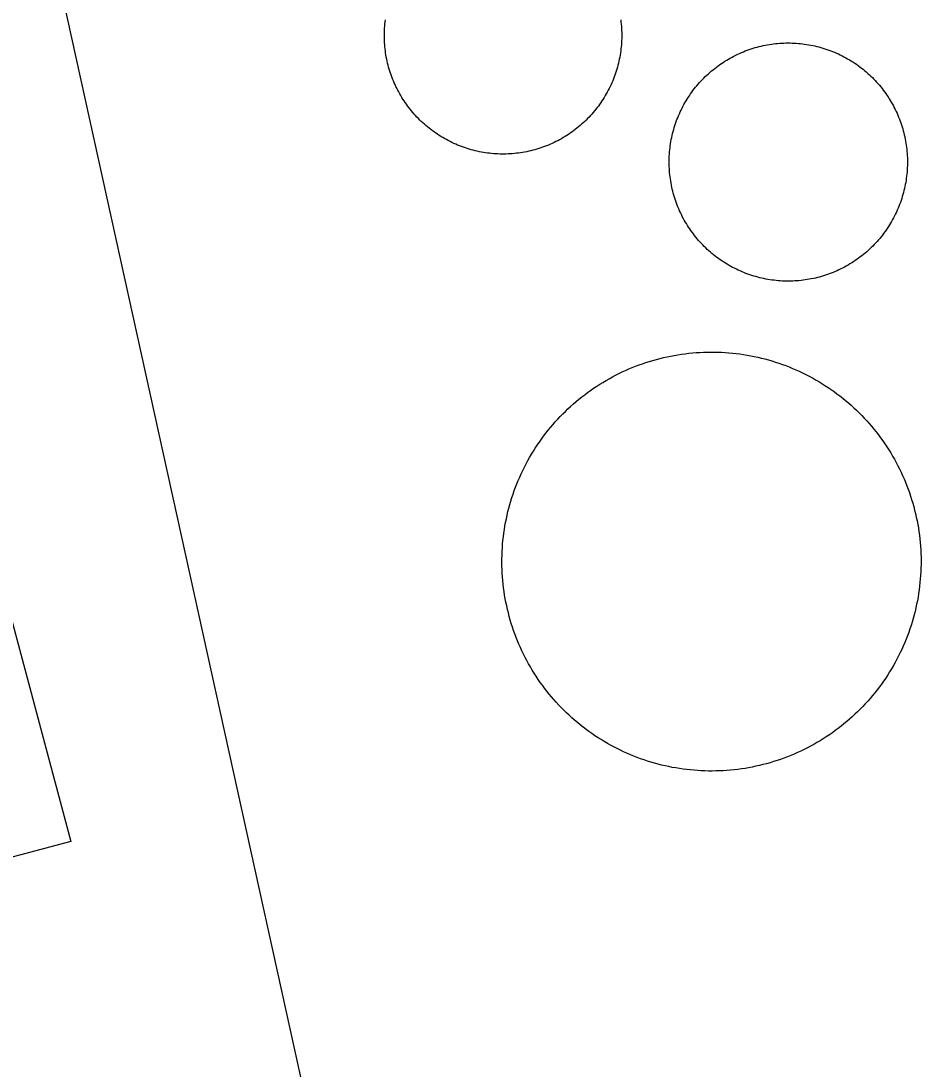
# Model space of a CAD drawing. Extents: x 3651524 to 3689615, y 505651 to 531377.
# Drawn here: x 3675386.6 to 3675581.5, y 514387.2 to 514614.2 of the extents above; entities that cross this region are included whole.
import ezdxf

# ---------------------------------------------------------------- set-up
doc = ezdxf.new("R2010")
doc.units = 0
for name, color, linetype in [('V-BLDG-OTLN', 7, 'Continuous'), ('V-DOMW-TANK', 7, 'Continuous'), ('V-ROAD-CNTR', 7, 'Continuous')]:
    doc.layers.add(name, color=color, linetype=linetype)

msp = doc.modelspace()

# ---------------------------------------------------------------- linework, layer by layer
at = {"layer": 'V-BLDG-OTLN'}
msp.add_lwpolyline([(3675397.334, 514436.441), (3675318.384, 514415.49), (3675319.283, 514412.101), (3675307.812, 514409.057), (3675305.629, 514417.29), (3675292.475, 514413.798), (3675284.428, 514444.119), (3675293.757, 514446.593), (3675290.013, 514460.704), (3675384.26, 514485.712)], close=True, dxfattribs=at)
at = {"layer": 'V-DOMW-TANK'}
for points in [[(3675481.534, 514587.16), (3675481.118, 514587.327), (3675480.704, 514587.504), (3675480.295, 514587.686), (3675479.889, 514587.874), (3675479.486, 514588.071), (3675479.086, 514588.276), (3675478.689, 514588.487), (3675478.298, 514588.704), (3675477.909, 514588.927), (3675477.524, 514589.158), (3675477.145, 514589.396), (3675476.768, 514589.642), (3675476.397, 514589.892), (3675476.027, 514590.15), (3675475.666, 514590.414), (3675475.308, 514590.686), (3675474.954, 514590.959), (3675474.605, 514591.241), (3675474.263, 514591.53), (3675473.923, 514591.825), (3675473.592, 514592.124), (3675473.264, 514592.431), (3675472.94, 514592.74), (3675472.623, 514593.06), (3675472.312, 514593.381), (3675472.007, 514593.711), (3675471.705, 514594.043), (3675471.413, 514594.381), (3675471.124, 514594.727), (3675470.841, 514595.075), (3675470.565, 514595.427), (3675470.294, 514595.786), (3675470.032, 514596.15), (3675469.774, 514596.517), (3675469.524, 514596.89), (3675469.281, 514597.264), (3675469.043, 514597.645), (3675468.814, 514598.03), (3675468.586, 514598.417), (3675468.369, 514598.811), (3675468.158, 514599.206), (3675467.956, 514599.607), (3675467.759, 514600.009), (3675467.571, 514600.416), (3675467.386, 514600.826), (3675467.212, 514601.24), (3675467.044, 514601.655), (3675466.884, 514602.073), (3675466.731, 514602.495), (3675466.583, 514602.919), (3675466.446, 514603.345), (3675466.315, 514603.777), (3675466.19, 514604.205), (3675466.076, 514604.639), (3675465.967, 514605.075), (3675465.867, 514605.512), (3675465.772, 514605.95), (3675465.686, 514606.39), (3675465.609, 514606.833), (3675465.539, 514607.275), (3675465.478, 514607.719), (3675465.422, 514608.164), (3675465.375, 514608.61), (3675465.336, 514609.057), (3675465.305, 514609.505), (3675465.283, 514609.954), (3675465.267, 514610.4), (3675465.258, 514610.849), (3675465.258, 514611.297), (3675465.267, 514611.746), (3675465.283, 514612.194), (3675465.305, 514612.643), (3675465.338, 514613.089), (3675465.377, 514613.538), (3675465.424, 514613.982), (3675465.48, 514614.429)], [(3675516.438, 514614.414), (3675516.493, 514613.97), (3675516.54, 514613.523), (3675516.579, 514613.077), (3675516.61, 514612.628), (3675516.632, 514612.182), (3675516.649, 514611.733), (3675516.657, 514611.285), (3675516.657, 514610.836), (3675516.649, 514610.388), (3675516.632, 514609.939), (3675516.61, 514609.491), (3675516.577, 514609.044), (3675516.538, 514608.598), (3675516.491, 514608.152), (3675516.438, 514607.705), (3675516.374, 514607.263), (3675516.305, 514606.818), (3675516.225, 514606.378), (3675516.141, 514605.938), (3675516.049, 514605.497), (3675515.946, 514605.061), (3675515.84, 514604.627), (3675515.721, 514604.195), (3675515.598, 514603.761), (3675515.467, 514603.333), (3675515.328, 514602.907), (3675515.185, 514602.483), (3675515.029, 514602.061), (3675514.867, 514601.643), (3675514.699, 514601.227), (3675514.523, 514600.814), (3675514.341, 514600.404), (3675514.152, 514599.996), (3675513.956, 514599.595), (3675513.753, 514599.196), (3675513.54, 514598.798), (3675513.323, 514598.409), (3675513.098, 514598.018), (3675512.868, 514597.631), (3675512.631, 514597.254), (3675512.385, 514596.877), (3675512.135, 514596.505), (3675511.877, 514596.138), (3675511.613, 514595.775), (3675511.342, 514595.417), (3675511.066, 514595.065), (3675510.785, 514594.715), (3675510.497, 514594.373), (3675510.204, 514594.033), (3675509.903, 514593.701), (3675509.596, 514593.373), (3675509.284, 514593.05), (3675508.967, 514592.732), (3675508.645, 514592.421), (3675508.316, 514592.114), (3675507.984, 514591.815), (3675507.644, 514591.522), (3675507.3, 514591.233), (3675506.954, 514590.95)], [(3675530.137, 514596.089), (3675530.358, 514596.48), (3675530.585, 514596.869), (3675530.819, 514597.254), (3675531.061, 514597.631), (3675531.308, 514598.01), (3675531.562, 514598.381), (3675531.825, 514598.749), (3675532.089, 514599.112), (3675532.363, 514599.47), (3675532.642, 514599.822), (3675532.924, 514600.17), (3675533.219, 514600.512), (3675533.516, 514600.854), (3675533.819, 514601.184), (3675534.129, 514601.512), (3675534.444, 514601.833), (3675534.763, 514602.149), (3675535.089, 514602.46), (3675535.421, 514602.765), (3675535.757, 514603.064), (3675536.099, 514603.359), (3675536.443, 514603.646), (3675536.797, 514603.926), (3675537.153, 514604.201), (3675537.516, 514604.469), (3675537.88, 514604.733), (3675538.251, 514604.989), (3675538.626, 514605.235), (3675539.005, 514605.481), (3675539.388, 514605.716), (3675539.777, 514605.946), (3675540.168, 514606.169), (3675540.563, 514606.384), (3675540.961, 514606.593), (3675541.364, 514606.796), (3675541.77, 514606.99), (3675542.179, 514607.179), (3675542.591, 514607.359), (3675543.007, 514607.531), (3675543.424, 514607.699), (3675543.846, 514607.857), (3675544.27, 514608.008), (3675544.696, 514608.152), (3675545.126, 514608.289), (3675545.558, 514608.418), (3675545.991, 514608.539), (3675546.427, 514608.653), (3675546.865, 514608.76), (3675547.303, 514608.858), (3675547.744, 514608.948), (3675548.188, 514609.032), (3675548.63, 514609.108), (3675549.077, 514609.176), (3675549.523, 514609.235), (3675549.97, 514609.286), (3675550.418, 514609.331), (3675550.867, 514609.368), (3675551.315, 514609.397), (3675551.766, 514609.417), (3675552.216, 514609.429), (3675552.665, 514609.436), (3675553.116, 514609.432), (3675553.566, 514609.421), (3675554.017, 514609.403), (3675554.465, 514609.376), (3675554.914, 514609.343), (3675555.362, 514609.3), (3675555.811, 514609.251), (3675556.257, 514609.194), (3675556.702, 514609.128), (3675557.146, 514609.053), (3675557.586, 514608.973), (3675558.031, 514608.885), (3675558.471, 514608.788), (3675558.909, 514608.684), (3675559.346, 514608.573), (3675559.78, 514608.455), (3675560.21, 514608.328), (3675560.64, 514608.192), (3675561.068, 514608.051), (3675561.492, 514607.902), (3675561.916, 514607.746), (3675562.334, 514607.58), (3675562.751, 514607.41), (3675563.165, 514607.232), (3675563.575, 514607.046), (3675563.98, 514606.853), (3675564.384, 514606.652), (3675564.785, 514606.446), (3675565.18, 514606.233), (3675565.574, 514606.013), (3675565.961, 514605.784), (3675566.346, 514605.551), (3675566.727, 514605.309), (3675567.103, 514605.061), (3675567.474, 514604.807), (3675567.841, 514604.547), (3675568.205, 514604.279), (3675568.56, 514604.006), (3675568.916, 514603.728)], [(3675568.916, 514603.728), (3675569.262, 514603.441), (3675569.604, 514603.15), (3675569.944, 514602.853), (3675570.278, 514602.55), (3675570.603, 514602.241), (3675570.927, 514601.928), (3675571.242, 514601.604), (3675571.554, 514601.278), (3675571.859, 514600.949), (3675572.158, 514600.611), (3675572.451, 514600.271), (3675572.735, 514599.923), (3675573.02, 514599.572), (3675573.294, 514599.216), (3675573.563, 514598.854), (3675573.825, 514598.487), (3675574.081, 514598.118), (3675574.331, 514597.744), (3675574.574, 514597.363), (3675574.81, 514596.98), (3675575.039, 514596.593), (3675575.263, 514596.199), (3675575.478, 514595.806), (3675575.687, 514595.407), (3675575.889, 514595.005), (3675576.084, 514594.6), (3675576.27, 514594.19), (3675576.452, 514593.779), (3675576.625, 514593.363), (3675576.79, 514592.943), (3675576.95, 514592.523), (3675577.102, 514592.099), (3675577.245, 514591.671), (3675577.382, 514591.243), (3675577.511, 514590.811), (3675577.632, 514590.377), (3675577.745, 514589.943), (3675577.851, 514589.504), (3675577.95, 514589.066), (3675578.042, 514588.624), (3675578.124, 514588.181), (3675578.199, 514587.737), (3675578.267, 514587.293), (3675578.328, 514586.846), (3675578.38, 514586.4), (3675578.425, 514585.951), (3675578.46, 514585.503), (3675578.488, 514585.054), (3675578.511, 514584.604), (3675578.523, 514584.155), (3675578.527, 514583.702), (3675578.525, 514583.254), (3675578.515, 514582.803), (3675578.496, 514582.353), (3675578.47, 514581.904), (3675578.435, 514581.454), (3675578.394, 514581.007), (3675578.341, 514580.559), (3675578.285, 514580.112), (3675578.22, 514579.668), (3675578.148, 514579.224), (3675578.066, 514578.779), (3675577.978, 514578.337), (3675577.882, 514577.898), (3675577.778, 514577.46), (3675577.665, 514577.024), (3675577.546, 514576.59), (3675577.417, 514576.158), (3675577.286, 514575.728), (3675577.143, 514575.302), (3675576.995, 514574.876), (3675576.838, 514574.454), (3675576.672, 514574.036), (3675576.502, 514573.618), (3675576.323, 514573.204), (3675576.139, 514572.795), (3675575.945, 514572.387), (3675575.746, 514571.984), (3675575.541, 514571.584), (3675575.324, 514571.189), (3675575.105, 514570.796), (3675574.878, 514570.405), (3675574.642, 514570.024), (3675574.402, 514569.643), (3675574.155, 514569.266), (3675573.901, 514568.895), (3675573.639, 514568.529), (3675573.372, 514568.164), (3675573.1, 514567.808), (3675572.819, 514567.456), (3675572.535, 514567.105), (3675572.242, 514566.763), (3675571.945, 514566.426), (3675571.642, 514566.092), (3675571.332, 514565.764), (3675571.017, 514565.443), (3675570.698, 514565.129), (3675570.372, 514564.816), (3675570.04, 514564.511), (3675569.704, 514564.212)], [(3675530.651, 514570.296), (3675530.42, 514570.683), (3675530.2, 514571.075), (3675529.983, 514571.47), (3675529.774, 514571.869), (3675529.574, 514572.271), (3675529.379, 514572.678), (3675529.191, 514573.086), (3675529.011, 514573.499), (3675528.836, 514573.915), (3675528.671, 514574.333), (3675528.511, 514574.755), (3675528.361, 514575.179), (3675528.216, 514575.605), (3675528.081, 514576.035), (3675527.952, 514576.465), (3675527.829, 514576.899), (3675527.716, 514577.335), (3675527.61, 514577.774), (3675527.511, 514578.212), (3675527.419, 514578.652), (3675527.337, 514579.094), (3675527.262, 514579.539), (3675527.194, 514579.983), (3675527.135, 514580.43), (3675527.079, 514580.876), (3675527.038, 514581.325), (3675527.001, 514581.773), (3675526.973, 514582.224), (3675526.952, 514582.672), (3675526.938, 514583.123), (3675526.934, 514583.573), (3675526.936, 514584.024), (3675526.948, 514584.475), (3675526.967, 514584.923), (3675526.993, 514585.374), (3675527.026, 514585.822), (3675527.069, 514586.273), (3675527.118, 514586.719), (3675527.176, 514587.164), (3675527.241, 514587.61), (3675527.315, 514588.054), (3675527.395, 514588.497), (3675527.485, 514588.937), (3675527.581, 514589.377), (3675527.683, 514589.816), (3675527.798, 514590.252), (3675527.915, 514590.686), (3675528.042, 514591.118), (3675528.177, 514591.55), (3675528.318, 514591.976), (3675528.468, 514592.4), (3675528.624, 514592.822), (3675528.787, 514593.242), (3675528.961, 514593.658), (3675529.138, 514594.072), (3675529.324, 514594.481), (3675529.516, 514594.891), (3675529.715, 514595.292), (3675529.922, 514595.691), (3675530.137, 514596.089)], [(3675506.954, 514590.95), (3675506.599, 514590.674), (3675506.241, 514590.406), (3675505.876, 514590.141), (3675505.51, 514589.883), (3675505.137, 514589.633), (3675504.762, 514589.39), (3675504.381, 514589.152), (3675503.996, 514588.921), (3675503.607, 514588.698), (3675503.216, 514588.476), (3675502.819, 514588.267), (3675502.421, 514588.065), (3675502.016, 514587.868), (3675501.61, 514587.68), (3675501.201, 514587.497), (3675500.787, 514587.321), (3675500.371, 514587.153), (3675499.954, 514586.994), (3675499.532, 514586.84), (3675499.108, 514586.695), (3675498.68, 514586.555), (3675498.252, 514586.424), (3675497.82, 514586.299), (3675497.387, 514586.185), (3675496.951, 514586.076), (3675496.517, 514585.976), (3675496.077, 514585.882), (3675495.636, 514585.798), (3675495.194, 514585.72), (3675494.752, 514585.65), (3675494.307, 514585.587), (3675493.863, 514585.533), (3675493.416, 514585.486), (3675492.968, 514585.447), (3675492.521, 514585.417), (3675492.073, 514585.392), (3675491.626, 514585.378), (3675491.176, 514585.37), (3675490.727, 514585.37), (3675490.279, 514585.378), (3675489.83, 514585.394), (3675489.384, 514585.417), (3675488.935, 514585.447), (3675488.489, 514585.488), (3675488.042, 514585.533), (3675487.6, 514585.589), (3675487.154, 514585.652), (3675486.711, 514585.722), (3675486.269, 514585.8), (3675485.828, 514585.886), (3675485.39, 514585.98), (3675484.952, 514586.08), (3675484.518, 514586.189), (3675484.084, 514586.305), (3675483.654, 514586.428), (3675483.223, 514586.559), (3675482.8, 514586.699), (3675482.374, 514586.844), (3675481.952, 514586.998), (3675481.534, 514587.16)], [(3675569.704, 514564.212), (3675569.362, 514563.919), (3675569.016, 514563.632), (3675568.664, 514563.349), (3675568.308, 514563.075), (3675567.947, 514562.807), (3675567.581, 514562.545), (3675567.21, 514562.289), (3675566.835, 514562.039), (3675566.456, 514561.795), (3675566.073, 514561.56), (3675565.686, 514561.33), (3675565.295, 514561.107), (3675564.9, 514560.892), (3675564.5, 514560.683), (3675564.099, 514560.48), (3675563.691, 514560.286), (3675563.282, 514560.097), (3675562.87, 514559.917), (3675562.454, 514559.745), (3675562.037, 514559.579), (3675561.615, 514559.419), (3675561.191, 514559.268), (3675560.765, 514559.124), (3675560.335, 514558.987), (3675559.905, 514558.858), (3675559.47, 514558.737), (3675559.034, 514558.623), (3675558.598, 514558.518), (3675558.158, 514558.42), (3675557.717, 514558.328), (3675557.275, 514558.244), (3675556.831, 514558.17), (3675556.386, 514558.102), (3675555.94, 514558.041), (3675555.491, 514557.99), (3675555.045, 514557.945), (3675554.596, 514557.908), (3675554.146, 514557.879), (3675553.697, 514557.859), (3675553.247, 514557.846), (3675552.796, 514557.842), (3675552.345, 514557.844), (3675551.895, 514557.855), (3675551.446, 514557.873), (3675550.996, 514557.9), (3675550.547, 514557.935), (3675550.099, 514557.976), (3675549.652, 514558.027), (3675549.206, 514558.084), (3675548.759, 514558.152), (3675548.315, 514558.221), (3675547.873, 514558.303), (3675547.43, 514558.391), (3675546.992, 514558.488), (3675546.556, 514558.592), (3675546.118, 514558.705), (3675545.683, 514558.823), (3675545.251, 514558.95), (3675544.821, 514559.083), (3675544.393, 514559.225), (3675543.969, 514559.374), (3675543.547, 514559.532), (3675543.127, 514559.696), (3675542.712, 514559.866), (3675542.298, 514560.046), (3675541.888, 514560.23), (3675541.481, 514560.423), (3675541.077, 514560.624), (3675540.678, 514560.83), (3675540.281, 514561.041), (3675539.89, 514561.265), (3675539.5, 514561.492), (3675539.115, 514561.729), (3675538.734, 514561.965), (3675538.36, 514562.215), (3675537.987, 514562.469), (3675537.62, 514562.731), (3675537.258, 514562.997), (3675536.899, 514563.27), (3675536.547, 514563.55), (3675536.199, 514563.835), (3675535.855, 514564.126), (3675535.517, 514564.425), (3675535.185, 514564.728), (3675534.858, 514565.037), (3675534.538, 514565.35), (3675534.219, 514565.672), (3675533.911, 514565.998), (3675533.604, 514566.329), (3675533.305, 514566.665), (3675533.01, 514567.005), (3675532.724, 514567.353), (3675532.443, 514567.706), (3675532.169, 514568.062), (3675531.898, 514568.422), (3675531.636, 514568.789), (3675531.38, 514569.16), (3675531.13, 514569.534), (3675530.889, 514569.913), (3675530.651, 514570.296)], [(3675497.521, 514521.011), (3675497.944, 514521.681), (3675498.379, 514522.344), (3675498.825, 514522.998), (3675499.282, 514523.645), (3675499.751, 514524.284), (3675500.23, 514524.913), (3675500.722, 514525.535), (3675501.221, 514526.148), (3675501.735, 514526.752), (3675502.258, 514527.348), (3675502.79, 514527.933), (3675503.333, 514528.511), (3675503.886, 514529.078), (3675504.449, 514529.635), (3675505.02, 514530.182), (3675505.602, 514530.719), (3675506.194, 514531.247), (3675506.794, 514531.763), (3675507.404, 514532.269), (3675508.021, 514532.765), (3675508.647, 514533.248), (3675509.282, 514533.723), (3675509.925, 514534.186), (3675510.577, 514534.637), (3675511.236, 514535.075), (3675511.904, 514535.503), (3675512.575, 514535.921), (3675513.255, 514536.324), (3675513.943, 514536.717), (3675514.638, 514537.098), (3675515.34, 514537.467), (3675516.049, 514537.823), (3675516.761, 514538.167), (3675517.48, 514538.497), (3675518.205, 514538.816), (3675518.936, 514539.122), (3675519.672, 514539.414), (3675520.413, 514539.695), (3675521.159, 514539.963), (3675521.908, 514540.217), (3675522.662, 514540.457), (3675523.422, 514540.686), (3675524.183, 514540.899), (3675524.949, 514541.102), (3675525.719, 514541.288), (3675526.492, 514541.465), (3675527.268, 514541.624), (3675528.046, 514541.772), (3675528.826, 514541.905), (3675529.609, 514542.026), (3675530.393, 514542.132), (3675531.179, 514542.224), (3675531.968, 514542.304), (3675532.756, 514542.37), (3675533.547, 514542.421), (3675534.339, 514542.458), (3675535.13, 514542.482), (3675535.923, 514542.491), (3675536.715, 514542.489), (3675537.506, 514542.47), (3675538.298, 514542.437), (3675539.089, 514542.392), (3675539.877, 514542.333), (3675540.666, 514542.261), (3675541.456, 514542.175), (3675542.239, 514542.075), (3675543.023, 514541.96), (3675543.805, 514541.833), (3675544.584, 514541.692), (3675545.36, 514541.536), (3675546.134, 514541.368), (3675546.906, 514541.186), (3675547.674, 514540.989), (3675548.438, 514540.781), (3675549.198, 514540.559), (3675549.955, 514540.324), (3675550.705, 514540.076), (3675551.453, 514539.814), (3675552.196, 514539.539), (3675552.933, 514539.253), (3675553.666, 514538.952), (3675554.393, 514538.638), (3675555.116, 514538.313), (3675555.833, 514537.975), (3675556.542, 514537.625), (3675557.246, 514537.262), (3675557.947, 514536.885), (3675558.635, 514536.498), (3675559.319, 514536.099), (3675559.995, 514535.689), (3675560.664, 514535.265), (3675561.328, 514534.829), (3675561.981, 514534.385), (3675562.628, 514533.928), (3675563.267, 514533.457), (3675563.896, 514532.978), (3675564.519, 514532.488), (3675565.133, 514531.986), (3675565.735, 514531.474), (3675566.331, 514530.952)], [(3675566.331, 514530.952), (3675566.917, 514530.42), (3675567.495, 514529.877), (3675568.062, 514529.324), (3675568.619, 514528.761), (3675569.166, 514528.187), (3675569.702, 514527.606), (3675570.233, 514527.016), (3675570.747, 514526.414), (3675571.253, 514525.806), (3675571.748, 514525.187), (3675572.234, 514524.56), (3675572.705, 514523.925), (3675573.17, 514523.282), (3675573.62, 514522.635), (3675574.058, 514521.974), (3675574.488, 514521.308), (3675574.904, 514520.634), (3675575.308, 514519.952), (3675575.701, 514519.262), (3675576.082, 514518.57), (3675576.45, 514517.87), (3675576.807, 514517.161), (3675577.149, 514516.448), (3675577.481, 514515.729), (3675577.8, 514515.004), (3675578.105, 514514.273), (3675578.398, 514513.54), (3675578.679, 514512.797), (3675578.947, 514512.051), (3675579.201, 514511.304), (3675579.441, 514510.546), (3675579.67, 514509.788), (3675579.883, 514509.026), (3675580.086, 514508.258), (3675580.272, 514507.49), (3675580.448, 514506.718), (3675580.608, 514505.942), (3675580.755, 514505.164), (3675580.888, 514504.385), (3675581.009, 514503.601), (3675581.118, 514502.815), (3675581.208, 514502.026), (3675581.288, 514501.24), (3675581.353, 514500.451), (3675581.405, 514499.661), (3675581.441, 514498.87), (3675581.466, 514498.078), (3675581.472, 514497.285), (3675581.472, 514496.495), (3675581.454, 514495.702), (3675581.423, 514494.911), (3675581.376, 514494.121), (3675581.319, 514493.33), (3675581.245, 514492.542), (3675581.159, 514491.755), (3675581.058, 514490.969), (3675580.944, 514490.185), (3675580.819, 514489.404), (3675580.675, 514488.624), (3675580.518, 514487.848), (3675580.352, 514487.074), (3675580.17, 514486.304), (3675579.973, 514485.536), (3675579.766, 514484.772), (3675579.543, 514484.012), (3675579.307, 514483.254), (3675579.06, 514482.503), (3675578.797, 514481.755), (3675578.523, 514481.012), (3675578.236, 514480.274), (3675577.935, 514479.541), (3675577.622, 514478.814), (3675577.296, 514478.091), (3675576.958, 514477.376), (3675576.608, 514476.666), (3675576.246, 514475.961), (3675575.871, 514475.265), (3675575.482, 514474.573), (3675575.082, 514473.889), (3675574.673, 514473.213), (3675574.249, 514472.543), (3675573.815, 514471.882), (3675573.368, 514471.226), (3675572.912, 514470.579), (3675572.443, 514469.942), (3675571.963, 514469.311), (3675571.472, 514468.687), (3675570.97, 514468.077), (3675570.458, 514467.472), (3675569.936, 514466.876), (3675569.403, 514466.291), (3675568.859, 514465.715), (3675568.308, 514465.148), (3675567.744, 514464.591), (3675567.171, 514464.044), (3675566.589, 514463.505), (3675566, 514462.979), (3675565.399, 514462.463), (3675564.789, 514461.955), (3675564.171, 514461.459)], [(3675496.112, 514475.654), (3675495.743, 514476.357), (3675495.387, 514477.063), (3675495.042, 514477.776), (3675494.711, 514478.497), (3675494.393, 514479.222), (3675494.086, 514479.953), (3675493.793, 514480.688), (3675493.515, 514481.429), (3675493.246, 514482.175), (3675492.992, 514482.925), (3675492.751, 514483.678), (3675492.523, 514484.438), (3675492.308, 514485.2), (3675492.108, 514485.966), (3675491.919, 514486.736), (3675491.745, 514487.508), (3675491.585, 514488.282), (3675491.438, 514489.06), (3675491.303, 514489.843), (3675491.184, 514490.625), (3675491.078, 514491.409), (3675490.983, 514492.196), (3675490.905, 514492.984), (3675490.84, 514493.773), (3675490.791, 514494.563), (3675490.752, 514495.356), (3675490.727, 514496.146), (3675490.717, 514496.939), (3675490.721, 514497.729), (3675490.74, 514498.522), (3675490.77, 514499.313), (3675490.815, 514500.105), (3675490.875, 514500.896), (3675490.948, 514501.682), (3675491.035, 514502.471), (3675491.135, 514503.255), (3675491.25, 514504.039), (3675491.377, 514504.822), (3675491.518, 514505.6), (3675491.673, 514506.376), (3675491.841, 514507.15), (3675492.024, 514507.922), (3675492.218, 514508.69), (3675492.427, 514509.454), (3675492.65, 514510.214), (3675492.884, 514510.97), (3675493.134, 514511.721), (3675493.394, 514512.469), (3675493.668, 514513.212), (3675493.957, 514513.95), (3675494.256, 514514.683), (3675494.569, 514515.41), (3675494.895, 514516.131), (3675495.231, 514516.85), (3675495.585, 514517.558), (3675495.95, 514518.263), (3675496.322, 514518.961), (3675496.71, 514519.653), (3675497.109, 514520.335), (3675497.521, 514521.011)], [(3675564.171, 514461.459), (3675563.544, 514460.976), (3675562.909, 514460.503), (3675562.268, 514460.042), (3675561.617, 514459.59), (3675560.955, 514459.149), (3675560.292, 514458.721), (3675559.618, 514458.305), (3675558.936, 514457.9), (3675558.248, 514457.507), (3675557.554, 514457.126), (3675556.853, 514456.761), (3675556.145, 514456.401), (3675555.432, 514456.059), (3675554.713, 514455.727), (3675553.988, 514455.41), (3675553.257, 514455.102), (3675552.522, 514454.81), (3675551.78, 514454.529), (3675551.035, 514454.263), (3675550.285, 514454.009), (3675549.529, 514453.767), (3675548.772, 514453.538), (3675548.01, 514453.325), (3675547.244, 514453.124), (3675546.474, 514452.936), (3675545.702, 514452.762), (3675544.926, 514452.6), (3675544.147, 514452.452), (3675543.367, 514452.319), (3675542.585, 514452.196), (3675541.8, 514452.094), (3675541.012, 514452), (3675540.225, 514451.922), (3675539.435, 514451.856), (3675538.644, 514451.805), (3675537.854, 514451.766), (3675537.063, 514451.744), (3675536.271, 514451.733), (3675535.478, 514451.738), (3675534.684, 514451.756), (3675533.895, 514451.787), (3675533.107, 514451.832), (3675532.314, 514451.891), (3675531.526, 514451.965), (3675530.739, 514452.051), (3675529.953, 514452.151), (3675529.17, 514452.266), (3675528.388, 514452.393), (3675527.608, 514452.534), (3675526.832, 514452.69), (3675526.057, 514452.858), (3675525.287, 514453.04), (3675524.519, 514453.235), (3675523.755, 514453.444), (3675522.998, 514453.665), (3675522.24, 514453.9), (3675521.486, 514454.15), (3675520.739, 514454.41), (3675519.997, 514454.685), (3675519.258, 514454.973), (3675518.525, 514455.272), (3675517.798, 514455.586), (3675517.077, 514455.911), (3675516.36, 514456.249), (3675515.649, 514456.6), (3675514.947, 514456.964), (3675514.249, 514457.339), (3675513.558, 514457.726), (3675512.874, 514458.125), (3675512.196, 514458.537), (3675511.527, 514458.959), (3675510.865, 514459.395), (3675510.21, 514459.839), (3675509.565, 514460.298), (3675508.926, 514460.767), (3675508.293, 514461.246), (3675507.675, 514461.736), (3675507.06, 514462.238), (3675506.456, 514462.75), (3675505.862, 514463.272), (3675505.276, 514463.806), (3675504.699, 514464.349), (3675504.131, 514464.902), (3675503.574, 514465.465), (3675503.028, 514466.037), (3675502.489, 514466.618), (3675501.963, 514467.21), (3675501.447, 514467.81), (3675500.941, 514468.419), (3675500.445, 514469.037), (3675499.96, 514469.664), (3675499.487, 514470.301), (3675499.024, 514470.942), (3675498.571, 514471.593), (3675498.133, 514472.252), (3675497.705, 514472.918), (3675497.289, 514473.592), (3675496.884, 514474.272), (3675496.492, 514474.96), (3675496.112, 514475.654)]]:
    msp.add_lwpolyline(points, dxfattribs=at)
at = {"layer": 'V-ROAD-CNTR'}
msp.add_lwpolyline([(3675321.703, 514895.381), (3675370.093, 514734.778), (3675468.453, 514288.487), (3675518.987, 514109.457)], dxfattribs=at)

doc.saveas('drawing.dxf')
